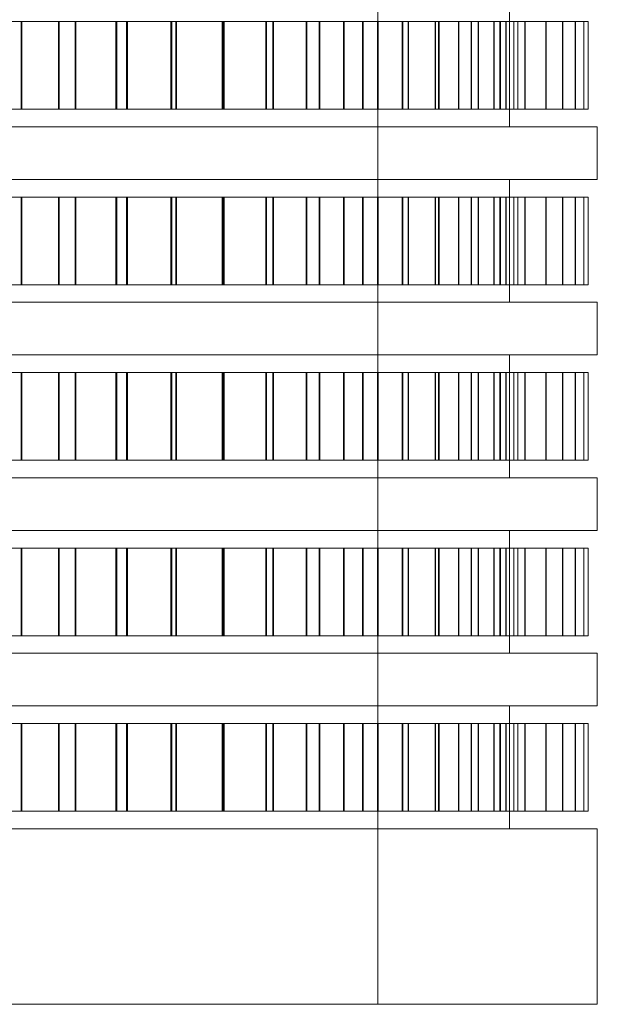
# Model space of a CAD drawing. Header units: millimetres. Extents: x -4395 to 65662, y -65530 to 6847.
# Tile 754 of 1034: x 26284 to 26350, y -19660 to -19548. Entities that reach past the tile are written whole.
import ezdxf

# ---------------------------------------------------------------- set-up
doc = ezdxf.new("R2010")
doc.units = ezdxf.units.MM
doc.layers.add('superior_briquetadora', color=7, linetype='Continuous', lineweight=0)

msp = doc.modelspace()

# ---------------------------------------------------------------- linework, layer by layer
at = {"layer": 'superior_briquetadora'}
for p, q in [((26325.067, -19660), (26325.067, -19510)), ((26340.067, -19560), (26340.067, -19546)), ((26284.386, -19548), (26277.996, -19548)), ((26278.09, -19548), (26284.476, -19548)), ((26288.638, -19548), (26281.826, -19548)), ((26281.926, -19548), (26288.735, -19548)), ((26290.534, -19548), (26284.386, -19548)), ((26284.386, -19558), (26284.386, -19548)), ((26284.476, -19548), (26290.622, -19548)), ((26284.476, -19558), (26284.476, -19548)), ((26295.193, -19548), (26288.638, -19548)), ((26288.638, -19558), (26288.638, -19548)), ((26288.735, -19548), (26295.286, -19548)), ((26288.735, -19558), (26288.735, -19548)), ((26296.419, -19548), (26290.534, -19548)), ((26290.534, -19558), (26290.534, -19548)), ((26290.622, -19548), (26296.502, -19548)), ((26290.622, -19558), (26290.622, -19548)), ((26301.467, -19548), (26295.193, -19548)), ((26295.193, -19558), (26295.193, -19548)), ((26295.286, -19548), (26301.556, -19548)), ((26295.286, -19558), (26295.286, -19548)), ((26302.018, -19548), (26296.419, -19548)), ((26296.419, -19558), (26296.419, -19548)), ((26296.502, -19548), (26302.097, -19548)), ((26296.502, -19558), (26296.502, -19548)), ((26307.436, -19548), (26301.467, -19548)), ((26301.467, -19558), (26301.467, -19548)), ((26301.556, -19548), (26307.52, -19548)), ((26301.556, -19558), (26301.556, -19548)), ((26307.31, -19548), (26302.018, -19548)), ((26302.018, -19558), (26302.018, -19548)), ((26302.097, -19548), (26307.384, -19548)), ((26302.097, -19558), (26302.097, -19548)), ((26312.275, -19548), (26307.31, -19548)), ((26307.31, -19558), (26307.31, -19548)), ((26307.384, -19548), (26312.345, -19548)), ((26307.384, -19558), (26307.384, -19548)), ((26313.078, -19548), (26307.436, -19548)), ((26307.436, -19558), (26307.436, -19548)), ((26307.52, -19548), (26313.157, -19548)), ((26307.52, -19558), (26307.52, -19548)), ((26316.895, -19548), (26312.275, -19548)), ((26312.275, -19558), (26312.275, -19548)), ((26312.345, -19548), (26316.96, -19548)), ((26312.345, -19558), (26312.345, -19548)), ((26318.372, -19548), (26313.078, -19548)), ((26313.078, -19558), (26313.078, -19548)), ((26313.157, -19548), (26318.446, -19548)), ((26313.157, -19558), (26313.157, -19548)), ((26321.153, -19548), (26316.895, -19548)), ((26316.895, -19558), (26316.895, -19548)), ((26316.96, -19548), (26321.211, -19548)), ((26316.96, -19558), (26316.96, -19548)), ((26323.297, -19548), (26318.372, -19548)), ((26318.372, -19558), (26318.372, -19548)), ((26318.446, -19548), (26323.366, -19548)), ((26318.446, -19558), (26318.446, -19548)), ((26325.031, -19548), (26321.153, -19548)), ((26321.153, -19558), (26321.153, -19548)), ((26321.211, -19548), (26325.085, -19548)), ((26321.211, -19558), (26321.211, -19548)), ((26327.836, -19548), (26323.297, -19548)), ((26323.297, -19558), (26323.297, -19548)), ((26323.366, -19548), (26327.899, -19548)), ((26323.366, -19558), (26323.366, -19548)), ((26328.517, -19548), (26325.031, -19548)), ((26325.031, -19558), (26325.031, -19548)), ((26325.085, -19548), (26328.564, -19548)), ((26325.085, -19558), (26325.085, -19548)), ((26331.971, -19548), (26327.836, -19548)), ((26327.836, -19558), (26327.836, -19548)), ((26327.899, -19548), (26332.028, -19548)), ((26327.899, -19558), (26327.899, -19548)), ((26331.596, -19548), (26328.517, -19548)), ((26328.517, -19558), (26328.517, -19548)), ((26328.564, -19548), (26331.638, -19548)), ((26328.564, -19558), (26328.564, -19548)), ((26334.258, -19548), (26331.596, -19548)), ((26331.596, -19558), (26331.596, -19548)), ((26331.638, -19548), (26334.293, -19548)), ((26331.638, -19558), (26331.638, -19548)), ((26335.687, -19548), (26331.971, -19548)), ((26331.971, -19558), (26331.971, -19548)), ((26332.028, -19548), (26335.738, -19548)), ((26332.028, -19558), (26332.028, -19548)), ((26336.492, -19548), (26334.258, -19548)), ((26334.258, -19558), (26334.258, -19548)), ((26334.293, -19548), (26336.521, -19548)), ((26334.293, -19558), (26334.293, -19548)), ((26338.97, -19548), (26335.687, -19548)), ((26335.687, -19558), (26335.687, -19548)), ((26335.738, -19548), (26339.014, -19548)), ((26335.738, -19558), (26335.738, -19548)), ((26338.29, -19548), (26336.492, -19548)), ((26336.492, -19558), (26336.492, -19548)), ((26336.521, -19548), (26338.313, -19548)), ((26336.521, -19558), (26336.521, -19548)), ((26339.645, -19548), (26338.29, -19548)), ((26338.29, -19558), (26338.29, -19548)), ((26338.313, -19548), (26339.662, -19548)), ((26338.313, -19558), (26338.313, -19548)), ((26341.808, -19548), (26338.97, -19548)), ((26338.97, -19558), (26338.97, -19548)), ((26339.014, -19548), (26341.846, -19548)), ((26339.014, -19558), (26339.014, -19548)), ((26340.553, -19548), (26339.645, -19548)), ((26339.645, -19558), (26339.645, -19548)), ((26339.662, -19548), (26340.563, -19548)), ((26339.662, -19558), (26339.662, -19548)), ((26341.009, -19548), (26340.553, -19548)), ((26340.553, -19558), (26340.553, -19548)), ((26340.563, -19548), (26341.012, -19548)), ((26340.563, -19558), (26340.563, -19548)), ((26341.012, -19558), (26341.012, -19548)), ((26344.19, -19548), (26341.808, -19548)), ((26341.808, -19558), (26341.808, -19548)), ((26341.846, -19548), (26344.221, -19548)), ((26341.846, -19558), (26341.846, -19548)), ((26346.107, -19548), (26344.19, -19548)), ((26344.19, -19558), (26344.19, -19548)), ((26344.221, -19548), (26346.131, -19548)), ((26344.221, -19558), (26344.221, -19548)), ((26347.551, -19548), (26346.107, -19548)), ((26346.107, -19558), (26346.107, -19548)), ((26346.131, -19548), (26347.569, -19548)), ((26346.131, -19558), (26346.131, -19548)), ((26348.519, -19548), (26347.551, -19548)), ((26347.551, -19558), (26347.551, -19548)), ((26347.569, -19548), (26348.529, -19548)), ((26347.569, -19558), (26347.569, -19548)), ((26349.005, -19548), (26348.519, -19548)), ((26348.519, -19558), (26348.519, -19548)), ((26348.529, -19548), (26349.009, -19548)), ((26348.529, -19558), (26348.529, -19548)), ((26349.009, -19558), (26349.009, -19548)), ((26284.386, -19558), (26277.996, -19558)), ((26278.09, -19558), (26284.476, -19558)), ((26288.638, -19558), (26281.826, -19558)), ((26281.926, -19558), (26288.735, -19558)), ((26290.534, -19558), (26284.386, -19558)), ((26284.476, -19558), (26290.622, -19558)), ((26295.193, -19558), (26288.638, -19558)), ((26288.735, -19558), (26295.286, -19558)), ((26296.419, -19558), (26290.534, -19558)), ((26290.622, -19558), (26296.502, -19558)), ((26301.467, -19558), (26295.193, -19558)), ((26295.286, -19558), (26301.556, -19558)), ((26302.018, -19558), (26296.419, -19558)), ((26296.502, -19558), (26302.097, -19558)), ((26307.436, -19558), (26301.467, -19558)), ((26301.556, -19558), (26307.52, -19558)), ((26307.31, -19558), (26302.018, -19558)), ((26302.097, -19558), (26307.384, -19558)), ((26312.275, -19558), (26307.31, -19558)), ((26307.384, -19558), (26312.345, -19558)), ((26313.078, -19558), (26307.436, -19558)), ((26307.52, -19558), (26313.157, -19558)), ((26316.895, -19558), (26312.275, -19558)), ((26312.345, -19558), (26316.96, -19558)), ((26318.372, -19558), (26313.078, -19558)), ((26313.157, -19558), (26318.446, -19558)), ((26321.153, -19558), (26316.895, -19558)), ((26316.96, -19558), (26321.211, -19558)), ((26323.297, -19558), (26318.372, -19558)), ((26318.446, -19558), (26323.366, -19558)), ((26325.031, -19558), (26321.153, -19558)), ((26321.211, -19558), (26325.085, -19558)), ((26327.836, -19558), (26323.297, -19558)), ((26323.366, -19558), (26327.899, -19558)), ((26328.517, -19558), (26325.031, -19558)), ((26325.085, -19558), (26328.564, -19558)), ((26331.971, -19558), (26327.836, -19558)), ((26327.899, -19558), (26332.028, -19558)), ((26331.596, -19558), (26328.517, -19558)), ((26328.564, -19558), (26331.638, -19558)), ((26334.258, -19558), (26331.596, -19558)), ((26331.638, -19558), (26334.293, -19558)), ((26335.687, -19558), (26331.971, -19558)), ((26332.028, -19558), (26335.738, -19558)), ((26336.492, -19558), (26334.258, -19558)), ((26334.293, -19558), (26336.521, -19558)), ((26338.97, -19558), (26335.687, -19558)), ((26335.738, -19558), (26339.014, -19558)), ((26338.29, -19558), (26336.492, -19558)), ((26336.521, -19558), (26338.313, -19558)), ((26339.645, -19558), (26338.29, -19558)), ((26338.313, -19558), (26339.662, -19558)), ((26341.808, -19558), (26338.97, -19558)), ((26339.014, -19558), (26341.846, -19558)), ((26340.553, -19558), (26339.645, -19558)), ((26339.662, -19558), (26340.563, -19558)), ((26341.009, -19558), (26340.553, -19558)), ((26340.563, -19558), (26341.012, -19558)), ((26344.19, -19558), (26341.808, -19558)), ((26341.846, -19558), (26344.221, -19558)), ((26346.107, -19558), (26344.19, -19558)), ((26344.221, -19558), (26346.131, -19558)), ((26347.551, -19558), (26346.107, -19558)), ((26346.131, -19558), (26347.569, -19558)), ((26348.519, -19558), (26347.551, -19558)), ((26347.569, -19558), (26348.529, -19558)), ((26349.005, -19558), (26348.519, -19558)), ((26348.529, -19558), (26349.009, -19558)), ((26267.562, -19560), (26285.067, -19560)), ((26268.271, -19560), (26285.701, -19560)), ((26285.067, -19560), (26301.121, -19560)), ((26285.701, -19560), (26301.341, -19560)), ((26301.121, -19560), (26315.364, -19560)), ((26301.341, -19560), (26314.764, -19560)), ((26314.764, -19560), (26325.604, -19560)), ((26315.364, -19560), (26327.479, -19560)), ((26325.604, -19560), (26333.566, -19560)), ((26327.479, -19560), (26337.193, -19560)), ((26333.566, -19560), (26338.431, -19560)), ((26337.193, -19560), (26344.292, -19560)), ((26338.431, -19560), (26340.067, -19560)), ((26344.292, -19560), (26348.615, -19560)), ((26348.615, -19560), (26350.067, -19560)), ((26350.067, -19560), (26350.067, -19566)), ((26267.562, -19566), (26285.067, -19566)), ((26268.271, -19566), (26285.701, -19566)), ((26285.067, -19566), (26301.121, -19566)), ((26285.701, -19566), (26301.341, -19566)), ((26301.121, -19566), (26315.364, -19566)), ((26301.341, -19566), (26314.764, -19566)), ((26314.764, -19566), (26325.604, -19566)), ((26315.364, -19566), (26327.479, -19566)), ((26325.604, -19566), (26333.566, -19566)), ((26327.479, -19566), (26337.193, -19566)), ((26333.566, -19566), (26338.431, -19566)), ((26337.193, -19566), (26344.292, -19566)), ((26338.431, -19566), (26340.067, -19566)), ((26340.067, -19580), (26340.067, -19566)), ((26344.292, -19566), (26348.615, -19566)), ((26348.615, -19566), (26350.067, -19566)), ((26284.386, -19568), (26277.996, -19568)), ((26278.09, -19568), (26284.476, -19568)), ((26288.638, -19568), (26281.826, -19568)), ((26281.926, -19568), (26288.735, -19568)), ((26290.534, -19568), (26284.386, -19568)), ((26284.386, -19578), (26284.386, -19568)), ((26284.476, -19568), (26290.622, -19568)), ((26284.476, -19578), (26284.476, -19568)), ((26295.193, -19568), (26288.638, -19568)), ((26288.638, -19578), (26288.638, -19568)), ((26288.735, -19568), (26295.286, -19568)), ((26288.735, -19578), (26288.735, -19568)), ((26296.419, -19568), (26290.534, -19568)), ((26290.534, -19578), (26290.534, -19568)), ((26290.622, -19568), (26296.502, -19568)), ((26290.622, -19578), (26290.622, -19568)), ((26301.467, -19568), (26295.193, -19568)), ((26295.193, -19578), (26295.193, -19568)), ((26295.286, -19568), (26301.556, -19568)), ((26295.286, -19578), (26295.286, -19568)), ((26302.018, -19568), (26296.419, -19568)), ((26296.419, -19578), (26296.419, -19568)), ((26296.502, -19568), (26302.097, -19568)), ((26296.502, -19578), (26296.502, -19568)), ((26307.436, -19568), (26301.467, -19568)), ((26301.467, -19578), (26301.467, -19568)), ((26301.556, -19568), (26307.52, -19568)), ((26301.556, -19578), (26301.556, -19568)), ((26307.31, -19568), (26302.018, -19568)), ((26302.018, -19578), (26302.018, -19568)), ((26302.097, -19568), (26307.384, -19568)), ((26302.097, -19578), (26302.097, -19568)), ((26312.275, -19568), (26307.31, -19568)), ((26307.31, -19578), (26307.31, -19568)), ((26307.384, -19568), (26312.345, -19568)), ((26307.384, -19578), (26307.384, -19568)), ((26313.078, -19568), (26307.436, -19568)), ((26307.436, -19578), (26307.436, -19568)), ((26307.52, -19568), (26313.157, -19568)), ((26307.52, -19578), (26307.52, -19568)), ((26316.895, -19568), (26312.275, -19568)), ((26312.275, -19578), (26312.275, -19568)), ((26312.345, -19568), (26316.96, -19568)), ((26312.345, -19578), (26312.345, -19568)), ((26318.372, -19568), (26313.078, -19568)), ((26313.078, -19578), (26313.078, -19568)), ((26313.157, -19568), (26318.446, -19568)), ((26313.157, -19578), (26313.157, -19568)), ((26321.153, -19568), (26316.895, -19568)), ((26316.895, -19578), (26316.895, -19568)), ((26316.96, -19568), (26321.211, -19568)), ((26316.96, -19578), (26316.96, -19568)), ((26323.297, -19568), (26318.372, -19568)), ((26318.372, -19578), (26318.372, -19568)), ((26318.446, -19568), (26323.366, -19568)), ((26318.446, -19578), (26318.446, -19568)), ((26325.031, -19568), (26321.153, -19568)), ((26321.153, -19578), (26321.153, -19568)), ((26321.211, -19568), (26325.085, -19568)), ((26321.211, -19578), (26321.211, -19568)), ((26327.836, -19568), (26323.297, -19568)), ((26323.297, -19578), (26323.297, -19568)), ((26323.366, -19568), (26327.899, -19568)), ((26323.366, -19578), (26323.366, -19568)), ((26328.517, -19568), (26325.031, -19568)), ((26325.031, -19578), (26325.031, -19568)), ((26325.085, -19568), (26328.564, -19568)), ((26325.085, -19578), (26325.085, -19568)), ((26331.971, -19568), (26327.836, -19568)), ((26327.836, -19578), (26327.836, -19568)), ((26327.899, -19568), (26332.028, -19568)), ((26327.899, -19578), (26327.899, -19568)), ((26331.596, -19568), (26328.517, -19568)), ((26328.517, -19578), (26328.517, -19568)), ((26328.564, -19568), (26331.638, -19568)), ((26328.564, -19578), (26328.564, -19568)), ((26334.258, -19568), (26331.596, -19568)), ((26331.596, -19578), (26331.596, -19568)), ((26331.638, -19568), (26334.293, -19568)), ((26331.638, -19578), (26331.638, -19568)), ((26335.687, -19568), (26331.971, -19568)), ((26331.971, -19578), (26331.971, -19568)), ((26332.028, -19568), (26335.738, -19568)), ((26332.028, -19578), (26332.028, -19568)), ((26336.492, -19568), (26334.258, -19568)), ((26334.258, -19578), (26334.258, -19568)), ((26334.293, -19568), (26336.521, -19568)), ((26334.293, -19578), (26334.293, -19568)), ((26338.97, -19568), (26335.687, -19568)), ((26335.687, -19578), (26335.687, -19568)), ((26335.738, -19568), (26339.014, -19568)), ((26335.738, -19578), (26335.738, -19568)), ((26338.29, -19568), (26336.492, -19568)), ((26336.492, -19578), (26336.492, -19568)), ((26336.521, -19568), (26338.313, -19568)), ((26336.521, -19578), (26336.521, -19568)), ((26339.645, -19568), (26338.29, -19568)), ((26338.29, -19578), (26338.29, -19568)), ((26338.313, -19568), (26339.662, -19568)), ((26338.313, -19578), (26338.313, -19568)), ((26341.808, -19568), (26338.97, -19568)), ((26338.97, -19578), (26338.97, -19568)), ((26339.014, -19568), (26341.846, -19568)), ((26339.014, -19578), (26339.014, -19568)), ((26340.553, -19568), (26339.645, -19568)), ((26339.645, -19578), (26339.645, -19568)), ((26339.662, -19568), (26340.563, -19568)), ((26339.662, -19578), (26339.662, -19568)), ((26341.009, -19568), (26340.553, -19568)), ((26340.553, -19578), (26340.553, -19568)), ((26340.563, -19568), (26341.012, -19568)), ((26340.563, -19578), (26340.563, -19568)), ((26341.012, -19578), (26341.012, -19568)), ((26344.19, -19568), (26341.808, -19568)), ((26341.808, -19578), (26341.808, -19568)), ((26341.846, -19568), (26344.221, -19568)), ((26341.846, -19578), (26341.846, -19568)), ((26346.107, -19568), (26344.19, -19568)), ((26344.19, -19578), (26344.19, -19568)), ((26344.221, -19568), (26346.131, -19568)), ((26344.221, -19578), (26344.221, -19568)), ((26347.551, -19568), (26346.107, -19568)), ((26346.107, -19578), (26346.107, -19568)), ((26346.131, -19568), (26347.569, -19568)), ((26346.131, -19578), (26346.131, -19568)), ((26348.519, -19568), (26347.551, -19568)), ((26347.551, -19578), (26347.551, -19568)), ((26347.569, -19568), (26348.529, -19568)), ((26347.569, -19578), (26347.569, -19568)), ((26349.005, -19568), (26348.519, -19568)), ((26348.519, -19578), (26348.519, -19568)), ((26348.529, -19568), (26349.009, -19568)), ((26348.529, -19578), (26348.529, -19568)), ((26349.009, -19578), (26349.009, -19568)), ((26284.386, -19578), (26277.996, -19578)), ((26278.09, -19578), (26284.476, -19578)), ((26288.638, -19578), (26281.826, -19578)), ((26281.926, -19578), (26288.735, -19578)), ((26290.534, -19578), (26284.386, -19578)), ((26284.476, -19578), (26290.622, -19578)), ((26295.193, -19578), (26288.638, -19578)), ((26288.735, -19578), (26295.286, -19578)), ((26296.419, -19578), (26290.534, -19578)), ((26290.622, -19578), (26296.502, -19578)), ((26301.467, -19578), (26295.193, -19578)), ((26295.286, -19578), (26301.556, -19578)), ((26302.018, -19578), (26296.419, -19578)), ((26296.502, -19578), (26302.097, -19578)), ((26307.436, -19578), (26301.467, -19578)), ((26301.556, -19578), (26307.52, -19578)), ((26307.31, -19578), (26302.018, -19578)), ((26302.097, -19578), (26307.384, -19578)), ((26312.275, -19578), (26307.31, -19578)), ((26307.384, -19578), (26312.345, -19578)), ((26313.078, -19578), (26307.436, -19578)), ((26307.52, -19578), (26313.157, -19578)), ((26316.895, -19578), (26312.275, -19578)), ((26312.345, -19578), (26316.96, -19578)), ((26318.372, -19578), (26313.078, -19578)), ((26313.157, -19578), (26318.446, -19578)), ((26321.153, -19578), (26316.895, -19578)), ((26316.96, -19578), (26321.211, -19578)), ((26323.297, -19578), (26318.372, -19578)), ((26318.446, -19578), (26323.366, -19578)), ((26325.031, -19578), (26321.153, -19578)), ((26321.211, -19578), (26325.085, -19578)), ((26327.836, -19578), (26323.297, -19578)), ((26323.366, -19578), (26327.899, -19578)), ((26328.517, -19578), (26325.031, -19578)), ((26325.085, -19578), (26328.564, -19578)), ((26331.971, -19578), (26327.836, -19578)), ((26327.899, -19578), (26332.028, -19578)), ((26331.596, -19578), (26328.517, -19578)), ((26328.564, -19578), (26331.638, -19578)), ((26334.258, -19578), (26331.596, -19578)), ((26331.638, -19578), (26334.293, -19578)), ((26335.687, -19578), (26331.971, -19578)), ((26332.028, -19578), (26335.738, -19578)), ((26336.492, -19578), (26334.258, -19578)), ((26334.293, -19578), (26336.521, -19578)), ((26338.97, -19578), (26335.687, -19578)), ((26335.738, -19578), (26339.014, -19578)), ((26338.29, -19578), (26336.492, -19578)), ((26336.521, -19578), (26338.313, -19578)), ((26339.645, -19578), (26338.29, -19578)), ((26338.313, -19578), (26339.662, -19578)), ((26341.808, -19578), (26338.97, -19578)), ((26339.014, -19578), (26341.846, -19578)), ((26340.553, -19578), (26339.645, -19578)), ((26339.662, -19578), (26340.563, -19578)), ((26341.009, -19578), (26340.553, -19578)), ((26340.563, -19578), (26341.012, -19578)), ((26344.19, -19578), (26341.808, -19578)), ((26341.846, -19578), (26344.221, -19578)), ((26346.107, -19578), (26344.19, -19578)), ((26344.221, -19578), (26346.131, -19578)), ((26347.551, -19578), (26346.107, -19578)), ((26346.131, -19578), (26347.569, -19578)), ((26348.519, -19578), (26347.551, -19578)), ((26347.569, -19578), (26348.529, -19578)), ((26349.005, -19578), (26348.519, -19578)), ((26348.529, -19578), (26349.009, -19578)), ((26267.562, -19580), (26285.067, -19580)), ((26268.271, -19580), (26285.701, -19580)), ((26285.067, -19580), (26301.121, -19580)), ((26285.701, -19580), (26301.341, -19580)), ((26301.121, -19580), (26315.364, -19580)), ((26301.341, -19580), (26314.764, -19580)), ((26314.764, -19580), (26325.604, -19580)), ((26315.364, -19580), (26327.479, -19580)), ((26325.604, -19580), (26333.566, -19580)), ((26327.479, -19580), (26337.193, -19580)), ((26333.566, -19580), (26338.431, -19580)), ((26337.193, -19580), (26344.292, -19580)), ((26338.431, -19580), (26340.067, -19580)), ((26344.292, -19580), (26348.615, -19580)), ((26348.615, -19580), (26350.067, -19580)), ((26350.067, -19580), (26350.067, -19586)), ((26267.562, -19586), (26285.067, -19586)), ((26268.271, -19586), (26285.701, -19586)), ((26285.067, -19586), (26301.121, -19586)), ((26285.701, -19586), (26301.341, -19586)), ((26301.121, -19586), (26315.364, -19586)), ((26301.341, -19586), (26314.764, -19586)), ((26314.764, -19586), (26325.604, -19586)), ((26315.364, -19586), (26327.479, -19586)), ((26325.604, -19586), (26333.566, -19586)), ((26327.479, -19586), (26337.193, -19586)), ((26333.566, -19586), (26338.431, -19586)), ((26337.193, -19586), (26344.292, -19586)), ((26338.431, -19586), (26340.067, -19586)), ((26340.067, -19600), (26340.067, -19586)), ((26344.292, -19586), (26348.615, -19586)), ((26348.615, -19586), (26350.067, -19586)), ((26284.386, -19588), (26277.996, -19588)), ((26278.09, -19588), (26284.476, -19588)), ((26288.638, -19588), (26281.826, -19588)), ((26281.926, -19588), (26288.735, -19588)), ((26290.534, -19588), (26284.386, -19588)), ((26284.386, -19598), (26284.386, -19588)), ((26284.476, -19588), (26290.622, -19588)), ((26284.476, -19598), (26284.476, -19588)), ((26295.193, -19588), (26288.638, -19588)), ((26288.638, -19598), (26288.638, -19588)), ((26288.735, -19588), (26295.286, -19588)), ((26288.735, -19598), (26288.735, -19588)), ((26296.419, -19588), (26290.534, -19588)), ((26290.534, -19598), (26290.534, -19588)), ((26290.622, -19588), (26296.502, -19588)), ((26290.622, -19598), (26290.622, -19588)), ((26301.467, -19588), (26295.193, -19588)), ((26295.193, -19598), (26295.193, -19588)), ((26295.286, -19588), (26301.556, -19588)), ((26295.286, -19598), (26295.286, -19588)), ((26302.018, -19588), (26296.419, -19588)), ((26296.419, -19598), (26296.419, -19588)), ((26296.502, -19588), (26302.097, -19588)), ((26296.502, -19598), (26296.502, -19588)), ((26307.436, -19588), (26301.467, -19588)), ((26301.467, -19598), (26301.467, -19588)), ((26301.556, -19588), (26307.52, -19588)), ((26301.556, -19598), (26301.556, -19588)), ((26307.31, -19588), (26302.018, -19588)), ((26302.018, -19598), (26302.018, -19588)), ((26302.097, -19588), (26307.384, -19588)), ((26302.097, -19598), (26302.097, -19588)), ((26312.275, -19588), (26307.31, -19588)), ((26307.31, -19598), (26307.31, -19588)), ((26307.384, -19588), (26312.345, -19588)), ((26307.384, -19598), (26307.384, -19588)), ((26313.078, -19588), (26307.436, -19588)), ((26307.436, -19598), (26307.436, -19588)), ((26307.52, -19588), (26313.157, -19588)), ((26307.52, -19598), (26307.52, -19588)), ((26316.895, -19588), (26312.275, -19588)), ((26312.275, -19598), (26312.275, -19588)), ((26312.345, -19588), (26316.96, -19588)), ((26312.345, -19598), (26312.345, -19588)), ((26318.372, -19588), (26313.078, -19588)), ((26313.078, -19598), (26313.078, -19588)), ((26313.157, -19588), (26318.446, -19588)), ((26313.157, -19598), (26313.157, -19588)), ((26321.153, -19588), (26316.895, -19588)), ((26316.895, -19598), (26316.895, -19588)), ((26316.96, -19588), (26321.211, -19588)), ((26316.96, -19598), (26316.96, -19588)), ((26323.297, -19588), (26318.372, -19588)), ((26318.372, -19598), (26318.372, -19588)), ((26318.446, -19588), (26323.366, -19588)), ((26318.446, -19598), (26318.446, -19588)), ((26325.031, -19588), (26321.153, -19588)), ((26321.153, -19598), (26321.153, -19588)), ((26321.211, -19588), (26325.085, -19588)), ((26321.211, -19598), (26321.211, -19588)), ((26327.836, -19588), (26323.297, -19588)), ((26323.297, -19598), (26323.297, -19588)), ((26323.366, -19588), (26327.899, -19588)), ((26323.366, -19598), (26323.366, -19588)), ((26328.517, -19588), (26325.031, -19588)), ((26325.031, -19598), (26325.031, -19588)), ((26325.085, -19588), (26328.564, -19588)), ((26325.085, -19598), (26325.085, -19588)), ((26331.971, -19588), (26327.836, -19588)), ((26327.836, -19598), (26327.836, -19588)), ((26327.899, -19588), (26332.028, -19588)), ((26327.899, -19598), (26327.899, -19588)), ((26331.596, -19588), (26328.517, -19588)), ((26328.517, -19598), (26328.517, -19588)), ((26328.564, -19588), (26331.638, -19588)), ((26328.564, -19598), (26328.564, -19588)), ((26334.258, -19588), (26331.596, -19588)), ((26331.596, -19598), (26331.596, -19588)), ((26331.638, -19588), (26334.293, -19588)), ((26331.638, -19598), (26331.638, -19588)), ((26335.687, -19588), (26331.971, -19588)), ((26331.971, -19598), (26331.971, -19588)), ((26332.028, -19588), (26335.738, -19588)), ((26332.028, -19598), (26332.028, -19588)), ((26336.492, -19588), (26334.258, -19588)), ((26334.258, -19598), (26334.258, -19588)), ((26334.293, -19588), (26336.521, -19588)), ((26334.293, -19598), (26334.293, -19588)), ((26338.97, -19588), (26335.687, -19588)), ((26335.687, -19598), (26335.687, -19588)), ((26335.738, -19588), (26339.014, -19588)), ((26335.738, -19598), (26335.738, -19588)), ((26338.29, -19588), (26336.492, -19588)), ((26336.492, -19598), (26336.492, -19588)), ((26336.521, -19588), (26338.313, -19588)), ((26336.521, -19598), (26336.521, -19588)), ((26339.645, -19588), (26338.29, -19588)), ((26338.29, -19598), (26338.29, -19588)), ((26338.313, -19588), (26339.662, -19588)), ((26338.313, -19598), (26338.313, -19588)), ((26341.808, -19588), (26338.97, -19588)), ((26338.97, -19598), (26338.97, -19588)), ((26339.014, -19588), (26341.846, -19588)), ((26339.014, -19598), (26339.014, -19588)), ((26340.553, -19588), (26339.645, -19588)), ((26339.645, -19598), (26339.645, -19588)), ((26339.662, -19588), (26340.563, -19588)), ((26339.662, -19598), (26339.662, -19588)), ((26341.009, -19588), (26340.553, -19588)), ((26340.553, -19598), (26340.553, -19588)), ((26340.563, -19588), (26341.012, -19588)), ((26340.563, -19598), (26340.563, -19588)), ((26341.012, -19598), (26341.012, -19588)), ((26344.19, -19588), (26341.808, -19588)), ((26341.808, -19598), (26341.808, -19588)), ((26341.846, -19588), (26344.221, -19588)), ((26341.846, -19598), (26341.846, -19588)), ((26346.107, -19588), (26344.19, -19588)), ((26344.19, -19598), (26344.19, -19588)), ((26344.221, -19588), (26346.131, -19588)), ((26344.221, -19598), (26344.221, -19588)), ((26347.551, -19588), (26346.107, -19588)), ((26346.107, -19598), (26346.107, -19588)), ((26346.131, -19588), (26347.569, -19588)), ((26346.131, -19598), (26346.131, -19588)), ((26348.519, -19588), (26347.551, -19588)), ((26347.551, -19598), (26347.551, -19588)), ((26347.569, -19588), (26348.529, -19588)), ((26347.569, -19598), (26347.569, -19588)), ((26349.005, -19588), (26348.519, -19588)), ((26348.519, -19598), (26348.519, -19588)), ((26348.529, -19588), (26349.009, -19588)), ((26348.529, -19598), (26348.529, -19588)), ((26349.009, -19598), (26349.009, -19588)), ((26284.386, -19598), (26277.996, -19598)), ((26278.09, -19598), (26284.476, -19598)), ((26288.638, -19598), (26281.826, -19598)), ((26281.926, -19598), (26288.735, -19598)), ((26290.534, -19598), (26284.386, -19598)), ((26284.476, -19598), (26290.622, -19598)), ((26295.193, -19598), (26288.638, -19598)), ((26288.735, -19598), (26295.286, -19598)), ((26296.419, -19598), (26290.534, -19598)), ((26290.622, -19598), (26296.502, -19598)), ((26301.467, -19598), (26295.193, -19598)), ((26295.286, -19598), (26301.556, -19598)), ((26302.018, -19598), (26296.419, -19598)), ((26296.502, -19598), (26302.097, -19598)), ((26307.436, -19598), (26301.467, -19598)), ((26301.556, -19598), (26307.52, -19598)), ((26307.31, -19598), (26302.018, -19598)), ((26302.097, -19598), (26307.384, -19598)), ((26312.275, -19598), (26307.31, -19598)), ((26307.384, -19598), (26312.345, -19598)), ((26313.078, -19598), (26307.436, -19598)), ((26307.52, -19598), (26313.157, -19598)), ((26316.895, -19598), (26312.275, -19598)), ((26312.345, -19598), (26316.96, -19598)), ((26318.372, -19598), (26313.078, -19598)), ((26313.157, -19598), (26318.446, -19598)), ((26321.153, -19598), (26316.895, -19598)), ((26316.96, -19598), (26321.211, -19598)), ((26323.297, -19598), (26318.372, -19598)), ((26318.446, -19598), (26323.366, -19598)), ((26325.031, -19598), (26321.153, -19598)), ((26321.211, -19598), (26325.085, -19598)), ((26327.836, -19598), (26323.297, -19598)), ((26323.366, -19598), (26327.899, -19598)), ((26328.517, -19598), (26325.031, -19598)), ((26325.085, -19598), (26328.564, -19598)), ((26331.971, -19598), (26327.836, -19598)), ((26327.899, -19598), (26332.028, -19598)), ((26331.596, -19598), (26328.517, -19598)), ((26328.564, -19598), (26331.638, -19598)), ((26334.258, -19598), (26331.596, -19598)), ((26331.638, -19598), (26334.293, -19598)), ((26335.687, -19598), (26331.971, -19598)), ((26332.028, -19598), (26335.738, -19598)), ((26336.492, -19598), (26334.258, -19598)), ((26334.293, -19598), (26336.521, -19598)), ((26338.97, -19598), (26335.687, -19598)), ((26335.738, -19598), (26339.014, -19598)), ((26338.29, -19598), (26336.492, -19598)), ((26336.521, -19598), (26338.313, -19598)), ((26339.645, -19598), (26338.29, -19598)), ((26338.313, -19598), (26339.662, -19598)), ((26341.808, -19598), (26338.97, -19598)), ((26339.014, -19598), (26341.846, -19598)), ((26340.553, -19598), (26339.645, -19598)), ((26339.662, -19598), (26340.563, -19598)), ((26341.009, -19598), (26340.553, -19598)), ((26340.563, -19598), (26341.012, -19598)), ((26344.19, -19598), (26341.808, -19598)), ((26341.846, -19598), (26344.221, -19598)), ((26346.107, -19598), (26344.19, -19598)), ((26344.221, -19598), (26346.131, -19598)), ((26347.551, -19598), (26346.107, -19598)), ((26346.131, -19598), (26347.569, -19598)), ((26348.519, -19598), (26347.551, -19598)), ((26347.569, -19598), (26348.529, -19598)), ((26349.005, -19598), (26348.519, -19598)), ((26348.529, -19598), (26349.009, -19598)), ((26267.562, -19600), (26285.067, -19600)), ((26268.271, -19600), (26285.701, -19600)), ((26285.067, -19600), (26301.121, -19600)), ((26285.701, -19600), (26301.341, -19600)), ((26301.121, -19600), (26315.364, -19600)), ((26301.341, -19600), (26314.764, -19600)), ((26314.764, -19600), (26325.604, -19600)), ((26315.364, -19600), (26327.479, -19600)), ((26325.604, -19600), (26333.566, -19600)), ((26327.479, -19600), (26337.193, -19600)), ((26333.566, -19600), (26338.431, -19600)), ((26337.193, -19600), (26344.292, -19600)), ((26338.431, -19600), (26340.067, -19600)), ((26344.292, -19600), (26348.615, -19600)), ((26348.615, -19600), (26350.067, -19600)), ((26350.067, -19600), (26350.067, -19606)), ((26267.562, -19606), (26285.067, -19606)), ((26268.271, -19606), (26285.701, -19606)), ((26285.067, -19606), (26301.121, -19606)), ((26285.701, -19606), (26301.341, -19606)), ((26301.121, -19606), (26315.364, -19606)), ((26301.341, -19606), (26314.764, -19606)), ((26314.764, -19606), (26325.604, -19606)), ((26315.364, -19606), (26327.479, -19606)), ((26325.604, -19606), (26333.566, -19606)), ((26327.479, -19606), (26337.193, -19606)), ((26333.566, -19606), (26338.431, -19606)), ((26337.193, -19606), (26344.292, -19606)), ((26338.431, -19606), (26340.067, -19606)), ((26340.067, -19620), (26340.067, -19606)), ((26344.292, -19606), (26348.615, -19606)), ((26348.615, -19606), (26350.067, -19606)), ((26284.386, -19608), (26277.996, -19608)), ((26278.09, -19608), (26284.476, -19608)), ((26288.638, -19608), (26281.826, -19608)), ((26281.926, -19608), (26288.735, -19608)), ((26290.534, -19608), (26284.386, -19608)), ((26284.386, -19618), (26284.386, -19608)), ((26284.476, -19608), (26290.622, -19608)), ((26284.476, -19618), (26284.476, -19608)), ((26295.193, -19608), (26288.638, -19608)), ((26288.638, -19618), (26288.638, -19608)), ((26288.735, -19608), (26295.286, -19608)), ((26288.735, -19618), (26288.735, -19608)), ((26296.419, -19608), (26290.534, -19608)), ((26290.534, -19618), (26290.534, -19608)), ((26290.622, -19608), (26296.502, -19608)), ((26290.622, -19618), (26290.622, -19608)), ((26301.467, -19608), (26295.193, -19608)), ((26295.193, -19618), (26295.193, -19608)), ((26295.286, -19608), (26301.556, -19608)), ((26295.286, -19618), (26295.286, -19608)), ((26302.018, -19608), (26296.419, -19608)), ((26296.419, -19618), (26296.419, -19608)), ((26296.502, -19608), (26302.097, -19608)), ((26296.502, -19618), (26296.502, -19608)), ((26307.436, -19608), (26301.467, -19608)), ((26301.467, -19618), (26301.467, -19608)), ((26301.556, -19608), (26307.52, -19608)), ((26301.556, -19618), (26301.556, -19608)), ((26307.31, -19608), (26302.018, -19608)), ((26302.018, -19618), (26302.018, -19608)), ((26302.097, -19608), (26307.384, -19608)), ((26302.097, -19618), (26302.097, -19608)), ((26312.275, -19608), (26307.31, -19608)), ((26307.31, -19618), (26307.31, -19608)), ((26307.384, -19608), (26312.345, -19608)), ((26307.384, -19618), (26307.384, -19608)), ((26313.078, -19608), (26307.436, -19608)), ((26307.436, -19618), (26307.436, -19608)), ((26307.52, -19608), (26313.157, -19608)), ((26307.52, -19618), (26307.52, -19608)), ((26316.895, -19608), (26312.275, -19608)), ((26312.275, -19618), (26312.275, -19608)), ((26312.345, -19608), (26316.96, -19608)), ((26312.345, -19618), (26312.345, -19608)), ((26318.372, -19608), (26313.078, -19608)), ((26313.078, -19618), (26313.078, -19608)), ((26313.157, -19608), (26318.446, -19608)), ((26313.157, -19618), (26313.157, -19608)), ((26321.153, -19608), (26316.895, -19608)), ((26316.895, -19618), (26316.895, -19608)), ((26316.96, -19608), (26321.211, -19608)), ((26316.96, -19618), (26316.96, -19608)), ((26323.297, -19608), (26318.372, -19608)), ((26318.372, -19618), (26318.372, -19608)), ((26318.446, -19608), (26323.366, -19608)), ((26318.446, -19618), (26318.446, -19608)), ((26325.031, -19608), (26321.153, -19608)), ((26321.153, -19618), (26321.153, -19608)), ((26321.211, -19608), (26325.085, -19608)), ((26321.211, -19618), (26321.211, -19608)), ((26327.836, -19608), (26323.297, -19608)), ((26323.297, -19618), (26323.297, -19608)), ((26323.366, -19608), (26327.899, -19608)), ((26323.366, -19618), (26323.366, -19608)), ((26328.517, -19608), (26325.031, -19608)), ((26325.031, -19618), (26325.031, -19608)), ((26325.085, -19608), (26328.564, -19608)), ((26325.085, -19618), (26325.085, -19608)), ((26331.971, -19608), (26327.836, -19608)), ((26327.836, -19618), (26327.836, -19608)), ((26327.899, -19608), (26332.028, -19608)), ((26327.899, -19618), (26327.899, -19608)), ((26331.596, -19608), (26328.517, -19608)), ((26328.517, -19618), (26328.517, -19608)), ((26328.564, -19608), (26331.638, -19608)), ((26328.564, -19618), (26328.564, -19608)), ((26334.258, -19608), (26331.596, -19608)), ((26331.596, -19618), (26331.596, -19608)), ((26331.638, -19608), (26334.293, -19608)), ((26331.638, -19618), (26331.638, -19608)), ((26335.687, -19608), (26331.971, -19608)), ((26331.971, -19618), (26331.971, -19608)), ((26332.028, -19608), (26335.738, -19608)), ((26332.028, -19618), (26332.028, -19608)), ((26336.492, -19608), (26334.258, -19608)), ((26334.258, -19618), (26334.258, -19608)), ((26334.293, -19608), (26336.521, -19608)), ((26334.293, -19618), (26334.293, -19608)), ((26338.97, -19608), (26335.687, -19608)), ((26335.687, -19618), (26335.687, -19608)), ((26335.738, -19608), (26339.014, -19608)), ((26335.738, -19618), (26335.738, -19608)), ((26338.29, -19608), (26336.492, -19608)), ((26336.492, -19618), (26336.492, -19608)), ((26336.521, -19608), (26338.313, -19608)), ((26336.521, -19618), (26336.521, -19608)), ((26339.645, -19608), (26338.29, -19608)), ((26338.29, -19618), (26338.29, -19608)), ((26338.313, -19608), (26339.662, -19608)), ((26338.313, -19618), (26338.313, -19608)), ((26341.808, -19608), (26338.97, -19608)), ((26338.97, -19618), (26338.97, -19608)), ((26339.014, -19608), (26341.846, -19608)), ((26339.014, -19618), (26339.014, -19608)), ((26340.553, -19608), (26339.645, -19608)), ((26339.645, -19618), (26339.645, -19608)), ((26339.662, -19608), (26340.563, -19608)), ((26339.662, -19618), (26339.662, -19608)), ((26341.009, -19608), (26340.553, -19608)), ((26340.553, -19618), (26340.553, -19608)), ((26340.563, -19608), (26341.012, -19608)), ((26340.563, -19618), (26340.563, -19608)), ((26341.012, -19618), (26341.012, -19608)), ((26344.19, -19608), (26341.808, -19608)), ((26341.808, -19618), (26341.808, -19608)), ((26341.846, -19608), (26344.221, -19608)), ((26341.846, -19618), (26341.846, -19608)), ((26346.107, -19608), (26344.19, -19608)), ((26344.19, -19618), (26344.19, -19608)), ((26344.221, -19608), (26346.131, -19608)), ((26344.221, -19618), (26344.221, -19608)), ((26347.551, -19608), (26346.107, -19608)), ((26346.107, -19618), (26346.107, -19608)), ((26346.131, -19608), (26347.569, -19608)), ((26346.131, -19618), (26346.131, -19608)), ((26348.519, -19608), (26347.551, -19608)), ((26347.551, -19618), (26347.551, -19608)), ((26347.569, -19608), (26348.529, -19608)), ((26347.569, -19618), (26347.569, -19608)), ((26349.005, -19608), (26348.519, -19608)), ((26348.519, -19618), (26348.519, -19608)), ((26348.529, -19608), (26349.009, -19608)), ((26348.529, -19618), (26348.529, -19608)), ((26349.009, -19618), (26349.009, -19608)), ((26284.386, -19618), (26277.996, -19618)), ((26278.09, -19618), (26284.476, -19618)), ((26288.638, -19618), (26281.826, -19618)), ((26281.926, -19618), (26288.735, -19618)), ((26290.534, -19618), (26284.386, -19618)), ((26284.476, -19618), (26290.622, -19618)), ((26295.193, -19618), (26288.638, -19618)), ((26288.735, -19618), (26295.286, -19618)), ((26296.419, -19618), (26290.534, -19618)), ((26290.622, -19618), (26296.502, -19618)), ((26301.467, -19618), (26295.193, -19618)), ((26295.286, -19618), (26301.556, -19618)), ((26302.018, -19618), (26296.419, -19618)), ((26296.502, -19618), (26302.097, -19618)), ((26307.436, -19618), (26301.467, -19618)), ((26301.556, -19618), (26307.52, -19618)), ((26307.31, -19618), (26302.018, -19618)), ((26302.097, -19618), (26307.384, -19618)), ((26312.275, -19618), (26307.31, -19618)), ((26307.384, -19618), (26312.345, -19618)), ((26313.078, -19618), (26307.436, -19618)), ((26307.52, -19618), (26313.157, -19618)), ((26316.895, -19618), (26312.275, -19618)), ((26312.345, -19618), (26316.96, -19618)), ((26318.372, -19618), (26313.078, -19618)), ((26313.157, -19618), (26318.446, -19618)), ((26321.153, -19618), (26316.895, -19618)), ((26316.96, -19618), (26321.211, -19618)), ((26323.297, -19618), (26318.372, -19618)), ((26318.446, -19618), (26323.366, -19618)), ((26325.031, -19618), (26321.153, -19618)), ((26321.211, -19618), (26325.085, -19618)), ((26327.836, -19618), (26323.297, -19618)), ((26323.366, -19618), (26327.899, -19618)), ((26328.517, -19618), (26325.031, -19618)), ((26325.085, -19618), (26328.564, -19618)), ((26331.971, -19618), (26327.836, -19618)), ((26327.899, -19618), (26332.028, -19618)), ((26331.596, -19618), (26328.517, -19618)), ((26328.564, -19618), (26331.638, -19618)), ((26334.258, -19618), (26331.596, -19618)), ((26331.638, -19618), (26334.293, -19618)), ((26335.687, -19618), (26331.971, -19618)), ((26332.028, -19618), (26335.738, -19618)), ((26336.492, -19618), (26334.258, -19618)), ((26334.293, -19618), (26336.521, -19618)), ((26338.97, -19618), (26335.687, -19618)), ((26335.738, -19618), (26339.014, -19618)), ((26338.29, -19618), (26336.492, -19618)), ((26336.521, -19618), (26338.313, -19618)), ((26339.645, -19618), (26338.29, -19618)), ((26338.313, -19618), (26339.662, -19618)), ((26341.808, -19618), (26338.97, -19618)), ((26339.014, -19618), (26341.846, -19618)), ((26340.553, -19618), (26339.645, -19618)), ((26339.662, -19618), (26340.563, -19618)), ((26341.009, -19618), (26340.553, -19618)), ((26340.563, -19618), (26341.012, -19618)), ((26344.19, -19618), (26341.808, -19618)), ((26341.846, -19618), (26344.221, -19618)), ((26346.107, -19618), (26344.19, -19618)), ((26344.221, -19618), (26346.131, -19618)), ((26347.551, -19618), (26346.107, -19618)), ((26346.131, -19618), (26347.569, -19618)), ((26348.519, -19618), (26347.551, -19618)), ((26347.569, -19618), (26348.529, -19618)), ((26349.005, -19618), (26348.519, -19618)), ((26348.529, -19618), (26349.009, -19618)), ((26267.562, -19620), (26285.067, -19620)), ((26268.271, -19620), (26285.701, -19620)), ((26285.067, -19620), (26301.121, -19620)), ((26285.701, -19620), (26301.341, -19620)), ((26301.121, -19620), (26315.364, -19620)), ((26301.341, -19620), (26314.764, -19620)), ((26314.764, -19620), (26325.604, -19620)), ((26315.364, -19620), (26327.479, -19620)), ((26325.604, -19620), (26333.566, -19620)), ((26327.479, -19620), (26337.193, -19620)), ((26333.566, -19620), (26338.431, -19620)), ((26337.193, -19620), (26344.292, -19620)), ((26338.431, -19620), (26340.067, -19620)), ((26344.292, -19620), (26348.615, -19620)), ((26348.615, -19620), (26350.067, -19620)), ((26350.067, -19620), (26350.067, -19626)), ((26267.562, -19626), (26285.067, -19626)), ((26268.271, -19626), (26285.701, -19626)), ((26285.067, -19626), (26301.121, -19626)), ((26285.701, -19626), (26301.341, -19626)), ((26301.121, -19626), (26315.364, -19626)), ((26301.341, -19626), (26314.764, -19626)), ((26314.764, -19626), (26325.604, -19626)), ((26315.364, -19626), (26327.479, -19626)), ((26325.604, -19626), (26333.566, -19626)), ((26327.479, -19626), (26337.193, -19626)), ((26333.566, -19626), (26338.431, -19626)), ((26337.193, -19626), (26344.292, -19626)), ((26338.431, -19626), (26340.067, -19626)), ((26340.067, -19640), (26340.067, -19626)), ((26344.292, -19626), (26348.615, -19626)), ((26348.615, -19626), (26350.067, -19626)), ((26284.386, -19628), (26277.996, -19628)), ((26278.09, -19628), (26284.476, -19628)), ((26288.638, -19628), (26281.826, -19628)), ((26281.926, -19628), (26288.735, -19628)), ((26290.534, -19628), (26284.386, -19628)), ((26284.386, -19638), (26284.386, -19628)), ((26284.476, -19628), (26290.622, -19628)), ((26284.476, -19638), (26284.476, -19628)), ((26295.193, -19628), (26288.638, -19628)), ((26288.638, -19638), (26288.638, -19628)), ((26288.735, -19628), (26295.286, -19628)), ((26288.735, -19638), (26288.735, -19628)), ((26296.419, -19628), (26290.534, -19628)), ((26290.534, -19638), (26290.534, -19628)), ((26290.622, -19628), (26296.502, -19628)), ((26290.622, -19638), (26290.622, -19628)), ((26301.467, -19628), (26295.193, -19628)), ((26295.193, -19638), (26295.193, -19628)), ((26295.286, -19628), (26301.556, -19628)), ((26295.286, -19638), (26295.286, -19628)), ((26302.018, -19628), (26296.419, -19628)), ((26296.419, -19638), (26296.419, -19628)), ((26296.502, -19628), (26302.097, -19628)), ((26296.502, -19638), (26296.502, -19628)), ((26307.436, -19628), (26301.467, -19628)), ((26301.467, -19638), (26301.467, -19628)), ((26301.556, -19628), (26307.52, -19628)), ((26301.556, -19638), (26301.556, -19628)), ((26307.31, -19628), (26302.018, -19628)), ((26302.018, -19638), (26302.018, -19628)), ((26302.097, -19628), (26307.384, -19628)), ((26302.097, -19638), (26302.097, -19628)), ((26312.275, -19628), (26307.31, -19628)), ((26307.31, -19638), (26307.31, -19628)), ((26307.384, -19628), (26312.345, -19628)), ((26307.384, -19638), (26307.384, -19628)), ((26313.078, -19628), (26307.436, -19628)), ((26307.436, -19638), (26307.436, -19628)), ((26307.52, -19628), (26313.157, -19628)), ((26307.52, -19638), (26307.52, -19628)), ((26316.895, -19628), (26312.275, -19628)), ((26312.275, -19638), (26312.275, -19628)), ((26312.345, -19628), (26316.96, -19628)), ((26312.345, -19638), (26312.345, -19628)), ((26318.372, -19628), (26313.078, -19628)), ((26313.078, -19638), (26313.078, -19628)), ((26313.157, -19628), (26318.446, -19628)), ((26313.157, -19638), (26313.157, -19628)), ((26321.153, -19628), (26316.895, -19628)), ((26316.895, -19638), (26316.895, -19628)), ((26316.96, -19628), (26321.211, -19628)), ((26316.96, -19638), (26316.96, -19628)), ((26323.297, -19628), (26318.372, -19628)), ((26318.372, -19638), (26318.372, -19628)), ((26318.446, -19628), (26323.366, -19628)), ((26318.446, -19638), (26318.446, -19628)), ((26325.031, -19628), (26321.153, -19628)), ((26321.153, -19638), (26321.153, -19628)), ((26321.211, -19628), (26325.085, -19628)), ((26321.211, -19638), (26321.211, -19628)), ((26327.836, -19628), (26323.297, -19628)), ((26323.297, -19638), (26323.297, -19628)), ((26323.366, -19628), (26327.899, -19628)), ((26323.366, -19638), (26323.366, -19628)), ((26328.517, -19628), (26325.031, -19628)), ((26325.031, -19638), (26325.031, -19628)), ((26325.085, -19628), (26328.564, -19628)), ((26325.085, -19638), (26325.085, -19628)), ((26331.971, -19628), (26327.836, -19628)), ((26327.836, -19638), (26327.836, -19628)), ((26327.899, -19628), (26332.028, -19628)), ((26327.899, -19638), (26327.899, -19628)), ((26331.596, -19628), (26328.517, -19628)), ((26328.517, -19638), (26328.517, -19628)), ((26328.564, -19628), (26331.638, -19628)), ((26328.564, -19638), (26328.564, -19628)), ((26334.258, -19628), (26331.596, -19628)), ((26331.596, -19638), (26331.596, -19628)), ((26331.638, -19628), (26334.293, -19628)), ((26331.638, -19638), (26331.638, -19628)), ((26335.687, -19628), (26331.971, -19628)), ((26331.971, -19638), (26331.971, -19628)), ((26332.028, -19628), (26335.738, -19628)), ((26332.028, -19638), (26332.028, -19628)), ((26336.492, -19628), (26334.258, -19628)), ((26334.258, -19638), (26334.258, -19628)), ((26334.293, -19628), (26336.521, -19628)), ((26334.293, -19638), (26334.293, -19628)), ((26338.97, -19628), (26335.687, -19628)), ((26335.687, -19638), (26335.687, -19628)), ((26335.738, -19628), (26339.014, -19628)), ((26335.738, -19638), (26335.738, -19628)), ((26338.29, -19628), (26336.492, -19628)), ((26336.492, -19638), (26336.492, -19628)), ((26336.521, -19628), (26338.313, -19628)), ((26336.521, -19638), (26336.521, -19628)), ((26339.645, -19628), (26338.29, -19628)), ((26338.29, -19638), (26338.29, -19628)), ((26338.313, -19628), (26339.662, -19628)), ((26338.313, -19638), (26338.313, -19628)), ((26341.808, -19628), (26338.97, -19628)), ((26338.97, -19638), (26338.97, -19628)), ((26339.014, -19628), (26341.846, -19628)), ((26339.014, -19638), (26339.014, -19628)), ((26340.553, -19628), (26339.645, -19628)), ((26339.645, -19638), (26339.645, -19628)), ((26339.662, -19628), (26340.563, -19628)), ((26339.662, -19638), (26339.662, -19628)), ((26341.009, -19628), (26340.553, -19628)), ((26340.553, -19638), (26340.553, -19628)), ((26340.563, -19628), (26341.012, -19628)), ((26340.563, -19638), (26340.563, -19628)), ((26341.012, -19638), (26341.012, -19628)), ((26344.19, -19628), (26341.808, -19628)), ((26341.808, -19638), (26341.808, -19628)), ((26341.846, -19628), (26344.221, -19628)), ((26341.846, -19638), (26341.846, -19628)), ((26346.107, -19628), (26344.19, -19628)), ((26344.19, -19638), (26344.19, -19628)), ((26344.221, -19628), (26346.131, -19628)), ((26344.221, -19638), (26344.221, -19628)), ((26347.551, -19628), (26346.107, -19628)), ((26346.107, -19638), (26346.107, -19628)), ((26346.131, -19628), (26347.569, -19628)), ((26346.131, -19638), (26346.131, -19628)), ((26348.519, -19628), (26347.551, -19628)), ((26347.551, -19638), (26347.551, -19628)), ((26347.569, -19628), (26348.529, -19628)), ((26347.569, -19638), (26347.569, -19628)), ((26349.005, -19628), (26348.519, -19628)), ((26348.519, -19638), (26348.519, -19628)), ((26348.529, -19628), (26349.009, -19628)), ((26348.529, -19638), (26348.529, -19628)), ((26349.009, -19638), (26349.009, -19628)), ((26284.386, -19638), (26277.996, -19638)), ((26278.09, -19638), (26284.476, -19638)), ((26288.638, -19638), (26281.826, -19638)), ((26281.926, -19638), (26288.735, -19638)), ((26290.534, -19638), (26284.386, -19638)), ((26284.476, -19638), (26290.622, -19638)), ((26295.193, -19638), (26288.638, -19638)), ((26288.735, -19638), (26295.286, -19638)), ((26296.419, -19638), (26290.534, -19638)), ((26290.622, -19638), (26296.502, -19638)), ((26301.467, -19638), (26295.193, -19638)), ((26295.286, -19638), (26301.556, -19638)), ((26302.018, -19638), (26296.419, -19638)), ((26296.502, -19638), (26302.097, -19638)), ((26307.436, -19638), (26301.467, -19638)), ((26301.556, -19638), (26307.52, -19638)), ((26307.31, -19638), (26302.018, -19638)), ((26302.097, -19638), (26307.384, -19638)), ((26312.275, -19638), (26307.31, -19638)), ((26307.384, -19638), (26312.345, -19638)), ((26313.078, -19638), (26307.436, -19638)), ((26307.52, -19638), (26313.157, -19638)), ((26316.895, -19638), (26312.275, -19638)), ((26312.345, -19638), (26316.96, -19638)), ((26318.372, -19638), (26313.078, -19638)), ((26313.157, -19638), (26318.446, -19638)), ((26321.153, -19638), (26316.895, -19638)), ((26316.96, -19638), (26321.211, -19638)), ((26323.297, -19638), (26318.372, -19638)), ((26318.446, -19638), (26323.366, -19638)), ((26325.031, -19638), (26321.153, -19638)), ((26321.211, -19638), (26325.085, -19638)), ((26327.836, -19638), (26323.297, -19638)), ((26323.366, -19638), (26327.899, -19638)), ((26328.517, -19638), (26325.031, -19638)), ((26325.085, -19638), (26328.564, -19638)), ((26331.971, -19638), (26327.836, -19638)), ((26327.899, -19638), (26332.028, -19638)), ((26331.596, -19638), (26328.517, -19638)), ((26328.564, -19638), (26331.638, -19638)), ((26334.258, -19638), (26331.596, -19638)), ((26331.638, -19638), (26334.293, -19638)), ((26335.687, -19638), (26331.971, -19638)), ((26332.028, -19638), (26335.738, -19638)), ((26336.492, -19638), (26334.258, -19638)), ((26334.293, -19638), (26336.521, -19638)), ((26338.97, -19638), (26335.687, -19638)), ((26335.738, -19638), (26339.014, -19638)), ((26338.29, -19638), (26336.492, -19638)), ((26336.521, -19638), (26338.313, -19638)), ((26339.645, -19638), (26338.29, -19638)), ((26338.313, -19638), (26339.662, -19638)), ((26341.808, -19638), (26338.97, -19638)), ((26339.014, -19638), (26341.846, -19638)), ((26340.553, -19638), (26339.645, -19638)), ((26339.662, -19638), (26340.563, -19638)), ((26341.009, -19638), (26340.553, -19638)), ((26340.563, -19638), (26341.012, -19638)), ((26344.19, -19638), (26341.808, -19638)), ((26341.846, -19638), (26344.221, -19638)), ((26346.107, -19638), (26344.19, -19638)), ((26344.221, -19638), (26346.131, -19638)), ((26347.551, -19638), (26346.107, -19638)), ((26346.131, -19638), (26347.569, -19638)), ((26348.519, -19638), (26347.551, -19638)), ((26347.569, -19638), (26348.529, -19638)), ((26349.005, -19638), (26348.519, -19638)), ((26348.529, -19638), (26349.009, -19638)), ((26267.562, -19640), (26285.067, -19640)), ((26268.271, -19640), (26285.701, -19640)), ((26285.067, -19640), (26301.121, -19640)), ((26285.701, -19640), (26301.341, -19640)), ((26301.121, -19640), (26315.364, -19640)), ((26301.341, -19640), (26314.764, -19640)), ((26314.764, -19640), (26325.604, -19640)), ((26315.364, -19640), (26327.479, -19640)), ((26325.604, -19640), (26333.566, -19640)), ((26327.479, -19640), (26337.193, -19640)), ((26333.566, -19640), (26338.431, -19640)), ((26337.193, -19640), (26344.292, -19640)), ((26338.431, -19640), (26340.067, -19640)), ((26344.292, -19640), (26348.615, -19640)), ((26348.615, -19640), (26350.067, -19640)), ((26350.067, -19640), (26350.067, -19660)), ((26267.562, -19660), (26285.067, -19660)), ((26287.727, -19660), (26281.345, -19660)), ((26285.067, -19660), (26301.121, -19660)), ((26296.95, -19660), (26287.727, -19660)), ((26307.185, -19660), (26296.95, -19660)), ((26301.121, -19660), (26315.364, -19660)), ((26316.408, -19660), (26307.185, -19660)), ((26315.364, -19660), (26327.479, -19660)), ((26322.79, -19660), (26316.408, -19660)), ((26325.067, -19660), (26322.79, -19660)), ((26327.479, -19660), (26337.193, -19660)), ((26337.193, -19660), (26344.292, -19660)), ((26344.292, -19660), (26348.615, -19660)), ((26348.615, -19660), (26350.067, -19660))]:
    msp.add_line(p, q, dxfattribs=at)

doc.saveas('drawing.dxf')
